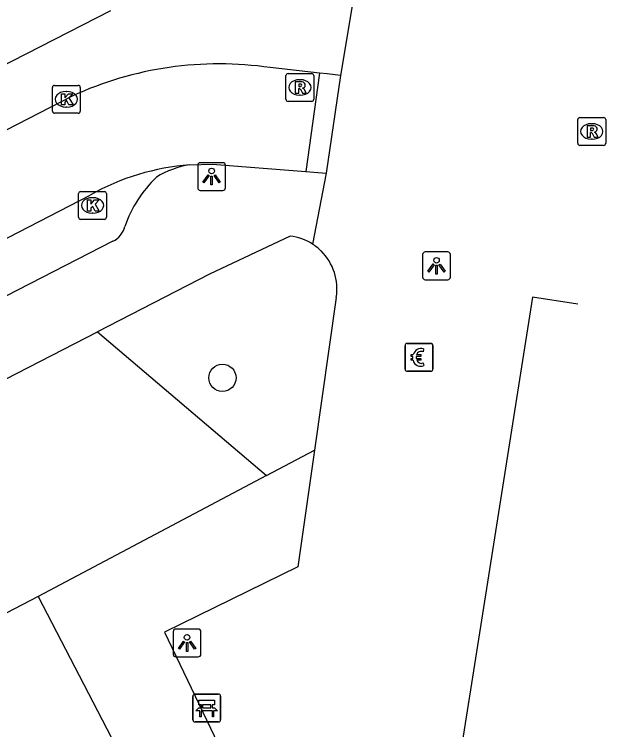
# Model space of a CAD drawing. Extents: x 160379 to 161131, y 383940 to 384849.
# Drawn here: x 161087.56 to 161108.79, y 384058.99 to 384084.68 of the extents above; entities that cross this region are included whole.
import ezdxf

# ---------------------------------------------------------------- set-up
doc = ezdxf.new("R2010")
doc.units = 0
for name, color, linetype in [('IMGEO_Bank', 7, 'Continuous'), ('IMGEO_Betaalautomaat', 7, 'Continuous'), ('IMGEO_Boom', 7, 'Continuous'), ('IMGEO_Groenvoorziening', 7, 'Continuous'), ('IMGEO_Kolk', 7, 'Continuous'), ('IMGEO_Lichtpunt', 7, 'Continuous'), ('IMGEO_Pand', 7, 'Continuous'), ('IMGEO_Rijbaan_lokaal_open', 7, 'Continuous'), ('IMGEO_Rioolput', 7, 'Continuous'), ('IMGEO_Voetpad_open', 7, 'Continuous')]:
    doc.layers.add(name, color=color, linetype=linetype)

msp = doc.modelspace()

# ---------------------------------------------------------------- linework, layer by layer
at = {"layer": 'IMGEO_Bank'}
for p, q in [((161093.964, 384059.349), (161093.964, 384060.19)), ((161093.964, 384060.19), (161093.964, 384059.349)), ((161094.039, 384060.274), (161094.88, 384060.274)), ((161094.88, 384060.274), (161094.039, 384060.274)), ((161094.964, 384060.199), (161094.964, 384059.358)), ((161094.964, 384059.358), (161094.964, 384060.199)), ((161094.273, 384059.78), (161094.273, 384059.886)), ((161094.317, 384059.886), (161094.317, 384059.78)), ((161094.605, 384059.892), (161094.323, 384059.892)), ((161094.611, 384059.78), (161094.611, 384059.886)), ((161094.655, 384059.886), (161094.655, 384059.78)), ((161094.661, 384059.672), (161094.268, 384059.672)), ((161094.323, 384059.774), (161094.605, 384059.774)), ((161094.889, 384059.274), (161094.048, 384059.274)), ((161094.048, 384059.274), (161094.889, 384059.274))]:
    msp.add_line(p, q, dxfattribs=at)
for points in [[(161094.267, 384059.892), (161094.181, 384059.892), (161094.181, 384060.053), (161094.744, 384060.053), (161094.744, 384059.892), (161094.661, 384059.892)], [(161094.211, 384059.672), (161094.069, 384059.672), (161094.181, 384059.774), (161094.267, 384059.774)], [(161094.261, 384059.665), (161094.261, 384059.458), (161094.218, 384059.458), (161094.218, 384059.665)], [(161094.661, 384059.774), (161094.744, 384059.774), (161094.856, 384059.672), (161094.717, 384059.672)], [(161094.711, 384059.665), (161094.711, 384059.458), (161094.667, 384059.458), (161094.667, 384059.665)]]:
    msp.add_lwpolyline(points, dxfattribs=at)
for centre, radius, start, end in [((161094.042, 384060.196), 0.0779, 92.4484, 184.2845), ((161094.042, 384060.196), 0.0779, 92.4484, 184.2845), ((161094.886, 384060.196), 0.0779, 2.4484, 94.2845), ((161094.886, 384060.196), 0.0779, 2.4484, 94.2845), ((161094.266, 384059.885), 0.00671, 2.8957, 87.1043), ((161094.323, 384059.885), 0.00671, 92.8957, 177.1043), ((161094.605, 384059.885), 0.00671, 2.8957, 87.1043), ((161094.662, 384059.885), 0.00671, 92.8957, 177.1043), ((161094.211, 384059.665), 0.00671, 2.8957, 87.1043), ((161094.268, 384059.665), 0.00671, 92.8957, 177.1043), ((161094.266, 384059.781), 0.00671, 272.8957, 357.1043), ((161094.323, 384059.781), 0.00671, 182.8957, 267.1043), ((161094.605, 384059.781), 0.00671, 272.8957, 357.1043), ((161094.662, 384059.781), 0.00671, 182.8957, 267.1043), ((161094.66, 384059.665), 0.00671, 2.8957, 87.1043), ((161094.717, 384059.665), 0.00671, 92.8957, 177.1043), ((161094.042, 384059.352), 0.0779, 182.4484, 274.2845), ((161094.042, 384059.352), 0.0779, 182.4484, 274.2845), ((161094.886, 384059.352), 0.0779, 272.4484, 4.2845), ((161094.886, 384059.352), 0.0779, 272.4484, 4.2845)]:
    msp.add_arc(centre, radius, start, end, dxfattribs=at)
at = {"layer": 'IMGEO_Betaalautomaat'}
for p, q in [((161101.584, 384071.94), (161101.584, 384072.781)), ((161101.584, 384072.781), (161101.584, 384071.94)), ((161101.659, 384072.864), (161102.5, 384072.864)), ((161102.5, 384072.864), (161101.659, 384072.864)), ((161102.583, 384072.79), (161102.583, 384071.949)), ((161102.583, 384071.949), (161102.583, 384072.79)), ((161102.246, 384072.669), (161102.229, 384072.569)), ((161101.867, 384072.328), (161101.867, 384072.396)), ((161101.988, 384072.396), (161101.988, 384072.328)), ((161102.233, 384072.163), (161102.255, 384072.076)), ((161102.509, 384071.865), (161101.668, 384071.865)), ((161101.668, 384071.865), (161102.509, 384071.865))]:
    msp.add_line(p, q, dxfattribs=at)
for points in [[(161101.867, 384072.396), (161101.798, 384072.396), (161101.798, 384072.465), (161101.877, 384072.465)], [(161101.999, 384072.465), (161102.146, 384072.465), (161102.146, 384072.396), (161101.988, 384072.396)], [(161101.872, 384072.259), (161101.798, 384072.259), (161101.798, 384072.328), (161101.867, 384072.328)], [(161101.988, 384072.328), (161102.146, 384072.328), (161102.146, 384072.259), (161102.002, 384072.259)]]:
    msp.add_lwpolyline(points, dxfattribs=at)
for centre, radius, start, end in [((161101.662, 384072.787), 0.0779, 92.4484, 184.2845), ((161101.662, 384072.787), 0.0779, 92.4484, 184.2845), ((161102.506, 384072.787), 0.0779, 2.4484, 94.2845), ((161102.506, 384072.787), 0.0779, 2.4484, 94.2845), ((161102.16, 384072.389), 0.293, 73.014, 165.0139), ((161102.166, 384072.402), 0.179, 69.3236, 159.5683), ((161102.133, 384072.314), 0.267, 191.8096, 297.0389), ((161102.166, 384072.329), 0.179, 202.7625, 291.8693), ((161101.662, 384071.943), 0.0779, 182.4484, 274.2845), ((161101.662, 384071.943), 0.0779, 182.4484, 274.2845), ((161102.506, 384071.943), 0.0779, 272.4484, 4.2845), ((161102.506, 384071.943), 0.0779, 272.4484, 4.2845)]:
    msp.add_arc(centre, radius, start, end, dxfattribs=at)
at = {"layer": 'IMGEO_Boom'}
msp.add_circle((161095.026, 384071.629), 0.489, dxfattribs=at)
at = {"layer": 'IMGEO_Groenvoorziening'}
for points in [[(161090.546, 384073.284), (161096.607, 384068.121)], [(161096.607, 384068.121), (161098.332, 384069.035)], [(161096.607, 384068.121), (161088.407, 384063.779)], [(161088.407, 384063.779), (161091.196, 384058.406), (161089.991, 384047.409), (161086.653, 384046.606)], [(161088.407, 384063.779), (161086.676, 384062.875)]]:
    msp.add_lwpolyline(points, dxfattribs=at)
at = {"layer": 'IMGEO_Kolk'}
for p, q in [((161088.925, 384081.207), (161088.925, 384082.059)), ((161089, 384082.133), (161089.852, 384082.133)), ((161089.926, 384082.059), (161089.926, 384081.207)), ((161089.413, 384081.913), (161089.438, 384081.913)), ((161089.436, 384081.353), (161089.411, 384081.353)), ((161089.852, 384081.133), (161089, 384081.133)), ((161089.863, 384077.394), (161089.863, 384078.246)), ((161089.938, 384078.32), (161090.79, 384078.32)), ((161090.351, 384078.1), (161090.376, 384078.1)), ((161090.864, 384078.246), (161090.864, 384077.394)), ((161090.374, 384077.54), (161090.349, 384077.54)), ((161090.79, 384077.32), (161089.938, 384077.32))]:
    msp.add_line(p, q, dxfattribs=at)
for points in [[(161088.925, 384081.207), (161088.925, 384082.059)], [(161089, 384082.133), (161089.852, 384082.133)], [(161089.926, 384082.059), (161089.926, 384081.207)], [(161089.246, 384081.833), (161089.369, 384081.833), (161089.369, 384081.682), (161089.499, 384081.833), (161089.663, 384081.833), (161089.517, 384081.682), (161089.67, 384081.433), (161089.518, 384081.433), (161089.433, 384081.597), (161089.369, 384081.53), (161089.369, 384081.433), (161089.246, 384081.433), (161089.246, 384081.833)], [(161089.852, 384081.133), (161089, 384081.133)], [(161089.863, 384077.394), (161089.863, 384078.246)], [(161089.938, 384078.32), (161090.79, 384078.32)], [(161090.864, 384078.246), (161090.864, 384077.394)], [(161090.184, 384078.02), (161090.307, 384078.02), (161090.307, 384077.869), (161090.437, 384078.02), (161090.601, 384078.02), (161090.455, 384077.869), (161090.608, 384077.62), (161090.456, 384077.62), (161090.371, 384077.784), (161090.307, 384077.717), (161090.307, 384077.62), (161090.184, 384077.62), (161090.184, 384078.02)], [(161090.79, 384077.32), (161089.938, 384077.32)]]:
    msp.add_lwpolyline(points, dxfattribs=at)
for centre, start, end in [((161089.002, 384082.057), 91.552, 178.448), ((161089.002, 384082.057), 91.552, 178.448), ((161089.85, 384082.057), 1.552, 88.448), ((161089.85, 384082.057), 1.552, 88.448), ((161089.002, 384081.209), 181.552, 268.448), ((161089.002, 384081.209), 181.552, 268.448), ((161089.85, 384081.209), 271.552, 358.448), ((161089.85, 384081.209), 271.552, 358.448), ((161089.94, 384078.244), 91.552, 178.448), ((161089.94, 384078.244), 91.552, 178.448), ((161090.788, 384078.244), 1.552, 88.448), ((161090.788, 384078.244), 1.552, 88.448), ((161089.94, 384077.396), 181.552, 268.448), ((161089.94, 384077.396), 181.552, 268.448), ((161090.788, 384077.396), 271.552, 358.448), ((161090.788, 384077.396), 271.552, 358.448)]:
    msp.add_arc(centre, 0.0765, start, end, dxfattribs=at)
for centre, major_axis, ratio, start_param, end_param in [((161089.412, 384081.633), (-0.387, 0.002), 0.722429, 4.712389, 7.853982), ((161089.437, 384081.633), (-0.39, 0.002), 0.717154, 1.570796, 4.712389), ((161090.35, 384077.82), (-0.387, 0.002), 0.722429, 4.712389, 7.853982), ((161090.375, 384077.82), (-0.39, 0.002), 0.717154, 1.570796, 4.712389)]:
    msp.add_ellipse(centre, major_axis=major_axis, ratio=ratio, start_param=start_param, end_param=end_param, dxfattribs=at)
at = {"layer": 'IMGEO_Lichtpunt'}
for p, q in [((161094.14, 384079.261), (161094.14, 384078.454)), ((161094.14, 384079.261), (161094.14, 384078.454)), ((161095.042, 384079.356), (161094.234, 384079.356)), ((161095.042, 384079.356), (161094.234, 384079.356)), ((161095.136, 384078.454), (161095.136, 384079.261)), ((161095.136, 384078.454), (161095.136, 384079.261)), ((161094.234, 384078.36), (161095.042, 384078.36)), ((161094.234, 384078.36), (161095.042, 384078.36)), ((161102.216, 384076.054), (161102.216, 384075.247)), ((161102.216, 384076.054), (161102.216, 384075.247)), ((161103.118, 384076.149), (161102.31, 384076.149)), ((161103.118, 384076.149), (161102.31, 384076.149)), ((161103.212, 384075.247), (161103.212, 384076.054)), ((161103.212, 384075.247), (161103.212, 384076.054)), ((161102.31, 384075.153), (161103.118, 384075.153)), ((161102.31, 384075.153), (161103.118, 384075.153)), ((161093.259, 384062.512), (161093.259, 384061.705)), ((161093.259, 384062.512), (161093.259, 384061.705)), ((161094.161, 384062.607), (161093.353, 384062.607)), ((161094.161, 384062.607), (161093.353, 384062.607)), ((161094.255, 384061.705), (161094.255, 384062.512)), ((161094.255, 384061.705), (161094.255, 384062.512)), ((161093.353, 384061.611), (161094.161, 384061.611)), ((161093.353, 384061.611), (161094.161, 384061.611))]:
    msp.add_line(p, q, dxfattribs=at)
for points in [[(161094.514, 384078.925), (161094.553, 384078.897), (161094.365, 384078.635), (161094.327, 384078.662), (161094.514, 384078.925)], [(161094.616, 384078.877), (161094.663, 384078.877), (161094.663, 384078.555), (161094.616, 384078.555), (161094.616, 384078.877)], [(161094.726, 384078.897), (161094.764, 384078.924), (161094.951, 384078.662), (161094.912, 384078.634), (161094.726, 384078.897)], [(161102.59, 384075.718), (161102.629, 384075.69), (161102.441, 384075.428), (161102.403, 384075.455), (161102.59, 384075.718)], [(161102.692, 384075.67), (161102.739, 384075.67), (161102.739, 384075.348), (161102.692, 384075.348), (161102.692, 384075.67)], [(161102.802, 384075.69), (161102.84, 384075.717), (161103.027, 384075.455), (161102.988, 384075.427), (161102.802, 384075.69)], [(161093.633, 384062.176), (161093.672, 384062.148), (161093.484, 384061.886), (161093.446, 384061.913), (161093.633, 384062.176)], [(161093.845, 384062.148), (161093.883, 384062.175), (161094.07, 384061.913), (161094.031, 384061.885), (161093.845, 384062.148)], [(161093.735, 384062.128), (161093.782, 384062.128), (161093.782, 384061.806), (161093.735, 384061.806), (161093.735, 384062.128)]]:
    msp.add_lwpolyline(points, dxfattribs=at)
for centre in [(161094.639, 384079.059), (161102.715, 384075.852), (161093.758, 384062.31)]:
    msp.add_circle(centre, 0.0994, dxfattribs=at)
for centre, start, end in [((161094.234, 384079.261), 90, 180), ((161094.234, 384079.261), 90, 180), ((161095.042, 384079.261), 0, 90), ((161095.042, 384079.261), 0, 90), ((161094.234, 384078.454), 180, 270), ((161094.234, 384078.454), 180, 270), ((161095.042, 384078.454), 270, 0), ((161095.042, 384078.454), 270, 360), ((161102.31, 384076.054), 90, 180), ((161102.31, 384076.054), 90, 180), ((161103.118, 384076.054), 0, 90), ((161103.118, 384076.054), 0, 90), ((161102.31, 384075.247), 180, 270), ((161102.31, 384075.247), 180, 270), ((161103.118, 384075.247), 270, 0), ((161103.118, 384075.247), 270, 360), ((161093.353, 384062.512), 90, 180), ((161093.353, 384062.512), 90, 180), ((161094.161, 384062.512), 0, 90), ((161094.161, 384062.512), 0, 90), ((161093.353, 384061.705), 180, 270), ((161093.353, 384061.705), 180, 270), ((161094.161, 384061.705), 270, 0), ((161094.161, 384061.705), 270, 360)]:
    msp.add_arc(centre, 0.0946, start, end, dxfattribs=at)
at = {"layer": 'IMGEO_Pand'}
msp.add_lwpolyline([(161091.01, 384084.811), (161085.949, 384082.226)], dxfattribs=at)
at = {"layer": 'IMGEO_Rijbaan_lokaal_open'}
for points in [[(161098.508, 384082.574), (161096.742, 384082.769)], [(161098.508, 384082.574), (161098.022, 384079.038)], [(161089.631, 384081.743), (161070.272, 384071.779), (161067.669, 384066.806), (161066.952, 384065.437), (161067.66, 384063.879)], [(161093.859, 384079.279), (161094.663, 384079.307), (161098.022, 384079.038)], [(161074.953, 384070.278), (161090.282, 384078.192)]]:
    msp.add_lwpolyline(points, dxfattribs=at)
for centre, radius, start, end in [((161094.903, 384070.359), 12.546, 81.5712, 114.8491), ((161094.503, 384070.73), 8.573, 94.3094, 119.4972)]:
    msp.add_arc(centre, radius, start, end, dxfattribs=at)
at = {"layer": 'IMGEO_Rioolput'}
for p, q in [((161097.307, 384081.631), (161097.307, 384082.483)), ((161097.382, 384082.557), (161098.234, 384082.557)), ((161098.308, 384082.483), (161098.308, 384081.631)), ((161097.795, 384082.337), (161097.82, 384082.337)), ((161097.818, 384081.777), (161097.793, 384081.777)), ((161098.234, 384081.557), (161097.382, 384081.557)), ((161107.86, 384080.977), (161108.712, 384080.977)), ((161107.785, 384080.051), (161107.785, 384080.903)), ((161108.273, 384080.757), (161108.298, 384080.757)), ((161108.786, 384080.903), (161108.786, 384080.051)), ((161108.296, 384080.197), (161108.271, 384080.197)), ((161108.712, 384079.977), (161107.86, 384079.977))]:
    msp.add_line(p, q, dxfattribs=at)
for points in [[(161097.307, 384081.631), (161097.307, 384082.483)], [(161097.382, 384082.557), (161098.234, 384082.557)], [(161098.308, 384082.483), (161098.308, 384081.631)], [(161097.896, 384082.255), (161097.644, 384082.257), (161097.644, 384081.857)], [(161097.644, 384081.857), (161097.768, 384081.857), (161097.768, 384082.019), (161097.779, 384082.019)], [(161097.822, 384082.176), (161097.768, 384082.176), (161097.768, 384082.095)], [(161097.768, 384082.095), (161097.82, 384082.095)], [(161097.826, 384081.99), (161097.897, 384081.857), (161098.037, 384081.857), (161097.972, 384081.983)], [(161098.234, 384081.557), (161097.382, 384081.557)], [(161107.86, 384080.977), (161108.712, 384080.977)], [(161107.785, 384080.051), (161107.785, 384080.903)], [(161108.374, 384080.675), (161108.122, 384080.677), (161108.122, 384080.277)], [(161108.786, 384080.903), (161108.786, 384080.051)], [(161108.122, 384080.277), (161108.246, 384080.277), (161108.246, 384080.439), (161108.257, 384080.439)], [(161108.3, 384080.596), (161108.246, 384080.596), (161108.246, 384080.515)], [(161108.246, 384080.515), (161108.298, 384080.515)], [(161108.304, 384080.41), (161108.375, 384080.277), (161108.515, 384080.277), (161108.45, 384080.403)], [(161108.712, 384079.977), (161107.86, 384079.977)]]:
    msp.add_lwpolyline(points, dxfattribs=at)
for centre, radius, start, end in [((161097.384, 384082.481), 0.0765, 91.552, 178.448), ((161097.384, 384082.481), 0.0765, 91.552, 178.448), ((161098.232, 384082.481), 0.0765, 1.552, 88.448), ((161098.232, 384082.481), 0.0765, 1.552, 88.448), ((161097.895, 384082.145), 0.109, 350.3612, 89.416), ((161097.778, 384081.966), 0.0533, 26.0293, 88.6989), ((161097.804, 384082.284), 0.19, 274.7715, 282.9687), ((161097.828, 384082.08), 0.0964, 77.0061, 93.1865), ((161097.842, 384082.137), 0.0378, 276.6634, 79.6772), ((161097.893, 384082.145), 0.112, 277.5842, 350.9817), ((161097.877, 384081.93), 0.108, 29.5134, 73.7905), ((161097.384, 384081.633), 0.0765, 181.552, 268.448), ((161097.384, 384081.633), 0.0765, 181.552, 268.448), ((161098.232, 384081.633), 0.0765, 271.552, 358.448), ((161098.232, 384081.633), 0.0765, 271.552, 358.448), ((161107.862, 384080.901), 0.0765, 91.552, 178.448), ((161107.862, 384080.901), 0.0765, 91.552, 178.448), ((161108.71, 384080.901), 0.0765, 1.552, 88.448), ((161108.71, 384080.901), 0.0765, 1.552, 88.448), ((161108.373, 384080.565), 0.109, 350.3612, 89.416), ((161108.256, 384080.386), 0.0533, 26.0293, 88.6989), ((161108.282, 384080.704), 0.19, 274.7715, 282.9687), ((161108.306, 384080.5), 0.0964, 77.0061, 93.1865), ((161108.32, 384080.557), 0.0378, 276.6634, 79.6772), ((161108.371, 384080.565), 0.112, 277.5842, 350.9817), ((161108.355, 384080.35), 0.108, 29.5134, 73.7905), ((161107.862, 384080.053), 0.0765, 181.552, 268.448), ((161107.862, 384080.053), 0.0765, 181.552, 268.448), ((161108.71, 384080.053), 0.0765, 271.552, 358.448), ((161108.71, 384080.053), 0.0765, 271.552, 358.448)]:
    msp.add_arc(centre, radius, start, end, dxfattribs=at)
for centre, major_axis, ratio, start_param, end_param in [((161097.794, 384082.057), (-0.387, 0.002), 0.722429, 4.712389, 7.853982), ((161097.819, 384082.057), (-0.39, 0.002), 0.717154, 1.570796, 4.712389), ((161108.272, 384080.477), (-0.387, 0.002), 0.722429, 4.712389, 7.853982), ((161108.297, 384080.477), (-0.39, 0.002), 0.717154, 1.570796, 4.712389)]:
    msp.add_ellipse(centre, major_axis=major_axis, ratio=ratio, start_param=start_param, end_param=end_param, dxfattribs=at)
at = {"layer": 'IMGEO_Voetpad_open'}
for points in [[(161100.519, 384090), (161099.265, 384082.49)], [(161099.265, 384082.49), (161098.788, 384082.543), (161098.508, 384082.574)], [(161099.265, 384082.49), (161098.747, 384078.98)], [(161098.022, 384079.038), (161098.309, 384079.015), (161098.747, 384078.98)], [(161098.747, 384078.98), (161098.266, 384076.428)], [(161097.458, 384076.719), (161094.559, 384075.348), (161090.546, 384073.284)], [(161091.099, 384076.532), (161078.301, 384069.964), (161078.04, 384069.864), (161077.378, 384069.94), (161075.721, 384070.382)], [(161099.115, 384074.515), (161098.332, 384069.035)], [(161107.783, 384074.281), (161106.154, 384074.525), (161101.618, 384045.794), (161103.867, 384045.347)], [(161083.535, 384069.679), (161090.546, 384073.284)], [(161098.332, 384069.035), (161097.733, 384064.837), (161092.946, 384062.492), (161096.377, 384055.332), (161094.413, 384041.925), (161087.891, 384038.916)]]:
    msp.add_lwpolyline(points, dxfattribs=at)
for centre, radius, start, end in [((161094.371, 384076.032), 3.287, 98.9574, 121.4216), ((161095.792, 384075.59), 4.514, 133.9957, 160.9784), ((161090.718, 384077.275), 0.835, 297.1657, 345.1458), ((161097.226, 384074.808), 1.925, 57.3057, 83.0815), ((161097.19, 384074.77), 1.976, 45.7118, 57.0146), ((161097.23, 384074.824), 1.91, 350.6963, 45.4516)]:
    msp.add_arc(centre, radius, start, end, dxfattribs=at)

doc.saveas('drawing.dxf')
